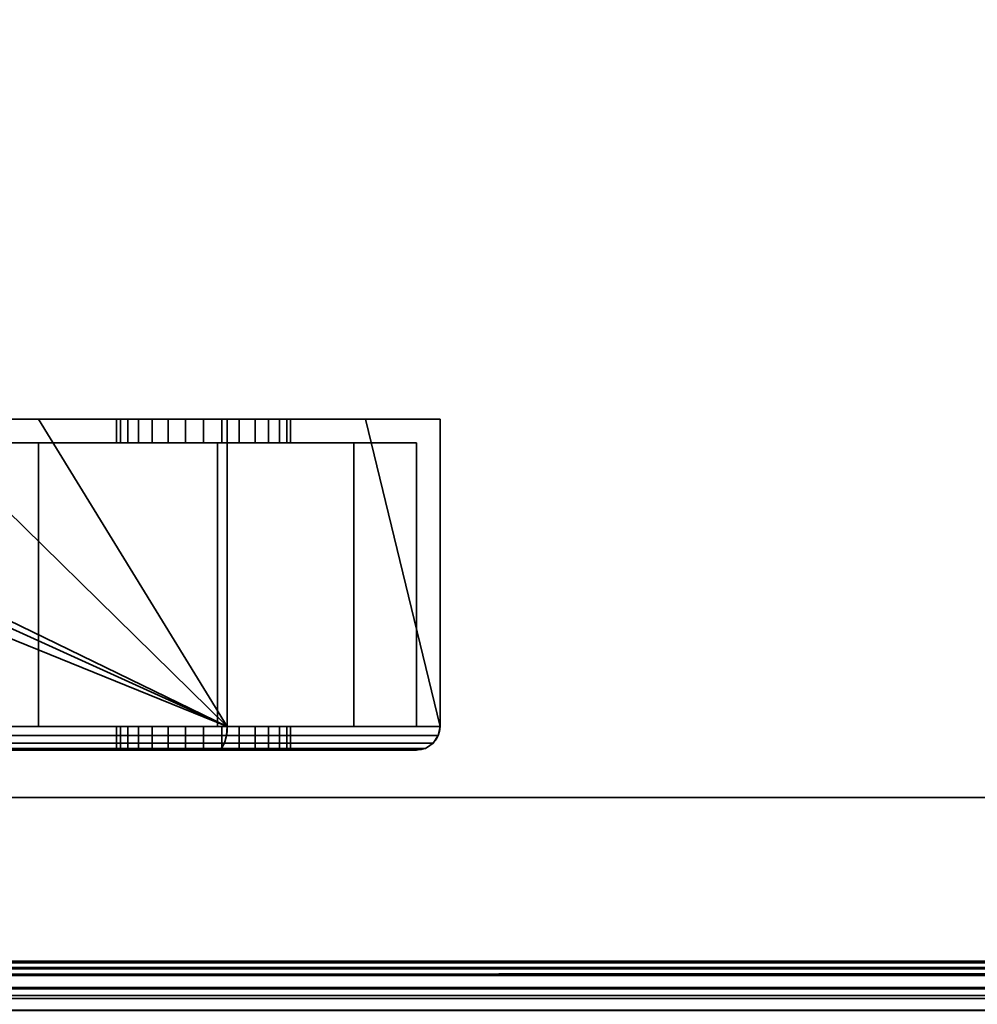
# Model space of a CAD drawing. Header units: millimetres. Extents: x -587 to 3688, y -115 to 120.
# Tile 757 of 960: x 2567 to 2608, y -49 to -7. Entities that reach past the tile are written whole.
import ezdxf

# ---------------------------------------------------------------- set-up
doc = ezdxf.new("R2010")
doc.units = ezdxf.units.MM
doc.layers.add('151', color=7, linetype='Continuous', true_color=0xffffff)

# ---------------------------------------------------------------- blocks, each defined once
blk = doc.blocks.new('UG_SURFACE_003')
at = {"layer": '151', "color": 252, "linetype": 'Continuous', "lineweight": 35}
for points in [[(3687.5, -40, 2198), (3687.5, 110, 2198), (2312.5, 110, 2198), (2312.5, -40, 2198)], [(2462.5, -40, 2048), (2462.5, 110, 2048), (3537.5, 110, 2048), (3537.5, -40, 2048)], [(3687.5, -40, 2198), (2312.5, -40, 2198), (2462.5, -40, 2048), (3537.5, -40, 2048)]]:
    blk.add_3dface(points, dxfattribs=at)
blk = doc.blocks.new('UG_SURFACE_086')
at = {"layer": '151', "color": 252, "linetype": 'Continuous', "lineweight": 35}
for points in [[(2543.975, -24, 1167.5), (2494, -24, 1167.5), (2494, -37, 1167.5), (2576, -37, 1167.5)], [(2576, -37, 1002.5), (2494, -37, 1002.5), (2494, -24, 1002.5), (2543.975, -24, 1002.5)], [(2576, -37, 1167.5), (2547.375, -24, 1167.5), (2543.975, -24, 1167.5)], [(2576, -37, 1002.5), (2543.975, -24, 1002.5), (2547.375, -24, 1002.5)], [(2576, -37, 1167.5), (2549.25, -24, 1167.5), (2547.375, -24, 1167.5)], [(2576, -37, 1002.5), (2547.375, -24, 1002.5), (2549.25, -24, 1002.5)], [(2576, -37, 1167.5), (2562.75, -24, 1167.5), (2549.25, -24, 1167.5)], [(2576, -37, 1002.5), (2549.25, -24, 1002.5), (2562.75, -24, 1002.5)], [(2576, -37, 1167.5), (2568.025, -24, 1167.5), (2562.75, -24, 1167.5)], [(2576, -37, 1002.5), (2562.75, -24, 1002.5), (2568.025, -24, 1002.5)], [(2568.025, -24, 1091.25), (2562.75, -24, 1091.25), (2562.75, -24, 1099.071), (2563.361, -24, 1099.75)], [(2568.025, -24, 1013.575), (2562.75, -24, 1013.575), (2562.75, -24, 1026.71), (2563.607, -24, 1027.676)], [(2568.025, -24, 1033.975), (2564.311, -24, 1034.737), (2562.75, -24, 1037.42)], [(2562.75, -24, 1037.42), (2562.75, -24, 1058.875), (2568.025, -24, 1058.875), (2568.025, -24, 1033.975)], [(2564.084, -24, 1106.627), (2562.75, -24, 1108.937), (2562.75, -24, 1110.1), (2568.025, -24, 1110.1)], [(2562.75, -24, 1002.5), (2562.75, -24, 1013.575), (2568.025, -24, 1013.575), (2568.025, -24, 1002.5)], [(2562.75, -24, 1058.875), (2562.75, -24, 1091.25), (2568.025, -24, 1091.25), (2568.025, -24, 1058.875)], [(2562.75, -24, 1110.1), (2562.75, -24, 1128.75), (2568.025, -24, 1128.75), (2568.025, -24, 1110.1)], [(2562.75, -24, 1128.75), (2562.75, -24, 1167.5), (2568.025, -24, 1167.5), (2568.025, -24, 1128.75)], [(2563.361, -24, 1099.75), (2564.453, -24, 1103.112), (2568.025, -24, 1091.25)], [(2568.025, -24, 1033.975), (2568.025, -24, 1013.575), (2563.607, -24, 1027.676), (2564.707, -24, 1031.132)], [(2568.025, -24, 1110.1), (2568.025, -24, 1091.25), (2564.453, -24, 1103.112), (2564.084, -24, 1106.627)], [(2568.025, -24, 1033.975), (2564.394, -24, 1033.975), (2564.311, -24, 1034.737)], [(2564.707, -24, 1031.132), (2564.394, -24, 1033.975), (2568.025, -24, 1033.975)], [(2576, -37, 1167.5), (2576, -24, 1167.5), (2568.025, -24, 1167.5)], [(2568.025, -24, 1002.5), (2576, -24, 1002.5), (2576, -37, 1002.5)], [(2568.025, -24, 1091.25), (2572.25, -24, 1101.524), (2573.495, -24, 1100.62)], [(2568.025, -24, 1091.25), (2571.481, -24, 1102.857), (2572.25, -24, 1101.524)], [(2568.025, -24, 1091.25), (2568.025, -24, 1110.1), (2571.32, -24, 1104.387), (2571.481, -24, 1102.857)], [(2573.495, -24, 1100.62), (2575, -24, 1100.3), (2581.85, -24, 1091.25), (2568.025, -24, 1091.25)], [(2568.025, -24, 1110.1), (2572.825, -24, 1106.993), (2571.796, -24, 1105.85)], [(2571.796, -24, 1105.85), (2571.32, -24, 1104.387), (2568.025, -24, 1110.1)], [(2568.025, -24, 1110.1), (2581.85, -24, 1110.1), (2575.769, -24, 1107.619), (2574.231, -24, 1107.619)], [(2574.231, -24, 1107.619), (2572.825, -24, 1106.993), (2568.025, -24, 1110.1)], [(2568.025, -24, 1013.575), (2572.25, -24, 1021.024), (2573.495, -24, 1020.12)], [(2568.025, -24, 1013.575), (2571.481, -24, 1022.357), (2572.25, -24, 1021.024)], [(2568.025, -24, 1013.575), (2568.025, -24, 1033.975), (2571.32, -24, 1023.887), (2571.481, -24, 1022.357)], [(2573.495, -24, 1020.12), (2575, -24, 1019.8), (2581.85, -24, 1013.575), (2568.025, -24, 1013.575)], [(2568.025, -24, 1033.975), (2572.825, -24, 1026.493), (2571.796, -24, 1025.35)], [(2571.796, -24, 1025.35), (2571.32, -24, 1023.887), (2568.025, -24, 1033.975)], [(2568.025, -24, 1033.975), (2581.85, -24, 1033.975), (2575.769, -24, 1027.119), (2574.231, -24, 1027.119)], [(2574.231, -24, 1027.119), (2572.825, -24, 1026.493), (2568.025, -24, 1033.975)], [(2568.025, -24, 1013.575), (2581.85, -24, 1013.575), (2581.85, -24, 1008.35), (2576, -24, 1002.5)], [(2568.025, -24, 1128.75), (2568.025, -24, 1167.5), (2576, -24, 1167.5), (2581.85, -24, 1161.65)], [(2581.85, -24, 1161.65), (2581.85, -24, 1128.75), (2568.025, -24, 1128.75)], [(2576, -24, 1002.5), (2568.025, -24, 1002.5), (2568.025, -24, 1013.575)], [(2568.025, -24, 1033.975), (2568.025, -24, 1058.875), (2581.85, -24, 1058.875), (2581.85, -24, 1033.975)], [(2568.025, -24, 1058.875), (2568.025, -24, 1091.25), (2581.85, -24, 1091.25), (2581.85, -24, 1058.875)], [(2568.025, -24, 1110.1), (2568.025, -24, 1128.75), (2581.85, -24, 1128.75), (2581.85, -24, 1110.1)], [(2571.32, -24, 1104.387), (2571.32, -25, 1104.387), (2571.481, -25, 1102.857), (2571.481, -24, 1102.857)], [(2571.796, -24, 1105.85), (2571.796, -25, 1105.85), (2571.32, -25, 1104.387), (2571.32, -24, 1104.387)], [(2571.32, -24, 1023.887), (2571.32, -25, 1023.887), (2571.481, -25, 1022.357), (2571.481, -24, 1022.357)], [(2571.796, -24, 1025.35), (2571.796, -25, 1025.35), (2571.32, -25, 1023.887), (2571.32, -24, 1023.887)], [(2571.481, -24, 1102.857), (2571.481, -25, 1102.857), (2572.25, -25, 1101.524), (2572.25, -24, 1101.524)], [(2571.481, -24, 1022.357), (2571.481, -25, 1022.357), (2572.25, -25, 1021.024), (2572.25, -24, 1021.024)], [(2572.825, -24, 1106.993), (2572.825, -25, 1106.993), (2571.796, -25, 1105.85), (2571.796, -24, 1105.85)], [(2572.825, -24, 1026.493), (2572.825, -25, 1026.493), (2571.796, -25, 1025.35), (2571.796, -24, 1025.35)], [(2572.25, -24, 1101.524), (2572.25, -25, 1101.524), (2573.495, -25, 1100.62), (2573.495, -24, 1100.62)], [(2572.25, -24, 1021.024), (2572.25, -25, 1021.024), (2573.495, -25, 1020.12), (2573.495, -24, 1020.12)], [(2574.231, -24, 1107.619), (2574.231, -25, 1107.619), (2572.825, -25, 1106.993), (2572.825, -24, 1106.993)], [(2574.231, -24, 1027.119), (2574.231, -25, 1027.119), (2572.825, -25, 1026.493), (2572.825, -24, 1026.493)], [(2573.495, -24, 1100.62), (2573.495, -25, 1100.62), (2575, -25, 1100.3), (2575, -24, 1100.3)], [(2573.495, -24, 1020.12), (2573.495, -25, 1020.12), (2575, -25, 1019.8), (2575, -24, 1019.8)], [(2575.769, -24, 1107.619), (2575.769, -25, 1107.619), (2574.231, -25, 1107.619), (2574.231, -24, 1107.619)], [(2575.769, -24, 1027.119), (2575.769, -25, 1027.119), (2574.231, -25, 1027.119), (2574.231, -24, 1027.119)], [(2581.85, -24, 1091.25), (2575, -24, 1100.3), (2576.505, -24, 1100.62)], [(2581.85, -24, 1013.575), (2575, -24, 1019.8), (2576.505, -24, 1020.12)], [(2575, -24, 1100.3), (2575, -25, 1100.3), (2576.505, -25, 1100.62), (2576.505, -24, 1100.62)], [(2575, -24, 1019.8), (2575, -25, 1019.8), (2576.505, -25, 1020.12), (2576.505, -24, 1020.12)], [(2577.175, -24, 1026.493), (2575.769, -24, 1027.119), (2581.85, -24, 1033.975)], [(2577.175, -24, 1106.993), (2575.769, -24, 1107.619), (2581.85, -24, 1110.1)], [(2577.175, -24, 1106.993), (2577.175, -25, 1106.993), (2575.769, -25, 1107.619), (2575.769, -24, 1107.619)], [(2577.175, -24, 1026.493), (2577.175, -25, 1026.493), (2575.769, -25, 1027.119), (2575.769, -24, 1027.119)], [(2581.85, -24, 1161.65), (2576, -24, 1167.5), (2576, -37, 1167.5), (2585, -37, 1158.5)], [(2585, -37, 1011.5), (2576, -37, 1002.5), (2576, -24, 1002.5), (2581.85, -24, 1008.35)], [(2576.505, -24, 1100.62), (2577.75, -24, 1101.524), (2581.85, -24, 1091.25)], [(2576.505, -24, 1020.12), (2577.75, -24, 1021.024), (2581.85, -24, 1013.575)], [(2576.505, -24, 1100.62), (2576.505, -25, 1100.62), (2577.75, -25, 1101.524), (2577.75, -24, 1101.524)], [(2576.505, -24, 1020.12), (2576.505, -25, 1020.12), (2577.75, -25, 1021.024), (2577.75, -24, 1021.024)], [(2578.204, -24, 1105.85), (2577.175, -24, 1106.993), (2581.85, -24, 1110.1)], [(2578.204, -24, 1025.35), (2577.175, -24, 1026.493), (2581.85, -24, 1033.975)], [(2578.204, -24, 1105.85), (2578.204, -25, 1105.85), (2577.175, -25, 1106.993), (2577.175, -24, 1106.993)], [(2578.204, -24, 1025.35), (2578.204, -25, 1025.35), (2577.175, -25, 1026.493), (2577.175, -24, 1026.493)], [(2577.75, -24, 1101.524), (2578.519, -24, 1102.857), (2581.85, -24, 1091.25)], [(2577.75, -24, 1021.024), (2578.519, -24, 1022.357), (2581.85, -24, 1013.575)], [(2577.75, -24, 1101.524), (2577.75, -25, 1101.524), (2578.519, -25, 1102.857), (2578.519, -24, 1102.857)], [(2577.75, -24, 1021.024), (2577.75, -25, 1021.024), (2578.519, -25, 1022.357), (2578.519, -24, 1022.357)], [(2581.85, -24, 1110.1), (2578.68, -24, 1104.387), (2578.204, -24, 1105.85)], [(2581.85, -24, 1033.975), (2578.68, -24, 1023.887), (2578.204, -24, 1025.35)], [(2578.68, -24, 1104.387), (2578.68, -25, 1104.387), (2578.204, -25, 1105.85), (2578.204, -24, 1105.85)], [(2578.68, -24, 1023.887), (2578.68, -25, 1023.887), (2578.204, -25, 1025.35), (2578.204, -24, 1025.35)], [(2578.519, -24, 1102.857), (2578.68, -24, 1104.387), (2581.85, -24, 1110.1), (2581.85, -24, 1091.25)], [(2578.519, -24, 1022.357), (2578.68, -24, 1023.887), (2581.85, -24, 1033.975), (2581.85, -24, 1013.575)], [(2578.519, -24, 1102.857), (2578.519, -25, 1102.857), (2578.68, -25, 1104.387), (2578.68, -24, 1104.387)], [(2578.519, -24, 1022.357), (2578.519, -25, 1022.357), (2578.68, -25, 1023.887), (2578.68, -24, 1023.887)], [(2585, -37, 1158.5), (2585, -24, 1158.5), (2581.85, -24, 1161.65)], [(2581.85, -24, 1008.35), (2585, -24, 1011.5), (2585, -37, 1011.5)], [(2585, -24, 1158.5), (2585, -24, 1128.75), (2581.85, -24, 1128.75), (2581.85, -24, 1161.65)], [(2581.85, -24, 1008.35), (2581.85, -24, 1013.575), (2585, -24, 1013.575), (2585, -24, 1011.5)], [(2581.85, -24, 1013.575), (2581.85, -24, 1033.975), (2585, -24, 1033.975), (2585, -24, 1013.575)], [(2581.85, -24, 1033.975), (2581.85, -24, 1058.875), (2585, -24, 1058.875), (2585, -24, 1033.975)], [(2581.85, -24, 1058.875), (2581.85, -24, 1091.25), (2585, -24, 1091.25), (2585, -24, 1058.875)], [(2581.85, -24, 1091.25), (2581.85, -24, 1110.1), (2585, -24, 1110.1), (2585, -24, 1091.25)], [(2581.85, -24, 1110.1), (2581.85, -24, 1128.75), (2585, -24, 1128.75), (2585, -24, 1110.1)], [(2585, -37, 1158.5), (2585, -24, 1110.1), (2585, -24, 1128.75)], [(2585, -37, 1158.5), (2585, -24, 1091.25), (2585, -24, 1110.1)], [(2585, -37, 1158.5), (2585, -37, 1011.5), (2585, -24, 1058.875), (2585, -24, 1091.25)], [(2585, -37, 1011.5), (2585, -24, 1033.975), (2585, -24, 1058.875)], [(2585, -37, 1011.5), (2585, -24, 1013.575), (2585, -24, 1033.975)], [(2585, -37, 1011.5), (2585, -24, 1011.5), (2585, -24, 1013.575)], [(2585, -24, 1128.75), (2585, -24, 1158.5), (2585, -37, 1158.5)], [(2560.75, -37, 1003.5), (2568.025, -37, 1003.5), (2568.025, -25, 1003.5), (2562.75, -25, 1003.5)], [(2562.75, -25, 1166.5), (2568.025, -25, 1166.5), (2568.025, -37, 1166.5), (2560.75, -37, 1166.5)], [(2568.025, -25, 1110.1), (2562.75, -25, 1110.1), (2562.75, -25, 1108.937), (2564.084, -25, 1106.627)], [(2568.025, -25, 1033.975), (2568.025, -25, 1058.875), (2562.75, -25, 1058.875), (2562.75, -25, 1037.42)], [(2562.75, -25, 1037.42), (2564.311, -25, 1034.737), (2568.025, -25, 1033.975)], [(2563.607, -25, 1027.676), (2562.75, -25, 1026.71), (2562.75, -25, 1013.575), (2568.025, -25, 1013.575)], [(2563.361, -25, 1099.75), (2562.75, -25, 1099.071), (2562.75, -25, 1091.25), (2568.025, -25, 1091.25)], [(2568.025, -25, 1003.5), (2568.025, -25, 1013.575), (2562.75, -25, 1013.575), (2562.75, -25, 1003.5)], [(2568.025, -25, 1058.875), (2568.025, -25, 1091.25), (2562.75, -25, 1091.25), (2562.75, -25, 1058.875)], [(2568.025, -25, 1110.1), (2568.025, -25, 1128.75), (2562.75, -25, 1128.75), (2562.75, -25, 1110.1)], [(2568.025, -25, 1128.75), (2568.025, -25, 1166.5), (2562.75, -25, 1166.5), (2562.75, -25, 1128.75)], [(2568.025, -25, 1091.25), (2564.453, -25, 1103.112), (2563.361, -25, 1099.75)], [(2564.707, -25, 1031.132), (2563.607, -25, 1027.676), (2568.025, -25, 1013.575), (2568.025, -25, 1033.975)], [(2564.084, -25, 1106.627), (2564.453, -25, 1103.112), (2568.025, -25, 1091.25), (2568.025, -25, 1110.1)], [(2564.311, -25, 1034.737), (2564.394, -25, 1033.975), (2568.025, -25, 1033.975)], [(2568.025, -25, 1033.975), (2564.394, -25, 1033.975), (2564.707, -25, 1031.132)], [(2568.025, -37, 1003.5), (2575.586, -37, 1003.5), (2575.586, -25, 1003.5), (2568.025, -25, 1003.5)], [(2568.025, -25, 1166.5), (2575.586, -25, 1166.5), (2575.586, -37, 1166.5), (2568.025, -37, 1166.5)], [(2568.025, -25, 1091.25), (2581.35, -25, 1091.25), (2575, -25, 1100.3), (2573.495, -25, 1100.62)], [(2581.35, -25, 1110.1), (2568.025, -25, 1110.1), (2574.231, -25, 1107.619), (2575.769, -25, 1107.619)], [(2573.495, -25, 1100.62), (2572.25, -25, 1101.524), (2568.025, -25, 1091.25)], [(2568.025, -25, 1110.1), (2572.825, -25, 1106.993), (2574.231, -25, 1107.619)], [(2568.025, -25, 1110.1), (2571.32, -25, 1104.387), (2571.796, -25, 1105.85)], [(2572.25, -25, 1101.524), (2571.481, -25, 1102.857), (2568.025, -25, 1091.25)], [(2571.481, -25, 1102.857), (2571.32, -25, 1104.387), (2568.025, -25, 1110.1), (2568.025, -25, 1091.25)], [(2571.796, -25, 1105.85), (2572.825, -25, 1106.993), (2568.025, -25, 1110.1)], [(2568.025, -25, 1013.575), (2581.35, -25, 1013.575), (2575, -25, 1019.8), (2573.495, -25, 1020.12)], [(2581.35, -25, 1033.975), (2568.025, -25, 1033.975), (2574.231, -25, 1027.119), (2575.769, -25, 1027.119)], [(2573.495, -25, 1020.12), (2572.25, -25, 1021.024), (2568.025, -25, 1013.575)], [(2568.025, -25, 1033.975), (2572.825, -25, 1026.493), (2574.231, -25, 1027.119)], [(2568.025, -25, 1033.975), (2571.32, -25, 1023.887), (2571.796, -25, 1025.35)], [(2572.25, -25, 1021.024), (2571.481, -25, 1022.357), (2568.025, -25, 1013.575)], [(2571.481, -25, 1022.357), (2571.32, -25, 1023.887), (2568.025, -25, 1033.975), (2568.025, -25, 1013.575)], [(2571.796, -25, 1025.35), (2572.825, -25, 1026.493), (2568.025, -25, 1033.975)], [(2568.025, -25, 1128.75), (2581.35, -25, 1128.75), (2581.35, -25, 1160.736), (2575.586, -25, 1166.5)], [(2568.025, -25, 1013.575), (2568.025, -25, 1003.5), (2575.586, -25, 1003.5)], [(2575.586, -25, 1003.5), (2581.35, -25, 1009.264), (2581.35, -25, 1013.575), (2568.025, -25, 1013.575)], [(2575.586, -25, 1166.5), (2568.025, -25, 1166.5), (2568.025, -25, 1128.75)], [(2581.35, -25, 1033.975), (2581.35, -25, 1058.875), (2568.025, -25, 1058.875), (2568.025, -25, 1033.975)], [(2581.35, -25, 1058.875), (2581.35, -25, 1091.25), (2568.025, -25, 1091.25), (2568.025, -25, 1058.875)], [(2581.35, -25, 1110.1), (2581.35, -25, 1128.75), (2568.025, -25, 1128.75), (2568.025, -25, 1110.1)], [(2576.505, -25, 1020.12), (2575, -25, 1019.8), (2581.35, -25, 1013.575)], [(2576.505, -25, 1100.62), (2575, -25, 1100.3), (2581.35, -25, 1091.25)], [(2581.35, -25, 1009.264), (2575.586, -25, 1003.5), (2575.586, -37, 1003.5), (2581.35, -37, 1009.264)], [(2581.35, -37, 1160.736), (2575.586, -37, 1166.5), (2575.586, -25, 1166.5), (2581.35, -25, 1160.736)], [(2575.769, -25, 1107.619), (2577.175, -25, 1106.993), (2581.35, -25, 1110.1)], [(2575.769, -25, 1027.119), (2577.175, -25, 1026.493), (2581.35, -25, 1033.975)], [(2581.35, -25, 1091.25), (2577.75, -25, 1101.524), (2576.505, -25, 1100.62)], [(2581.35, -25, 1013.575), (2577.75, -25, 1021.024), (2576.505, -25, 1020.12)], [(2581.35, -25, 1110.1), (2577.175, -25, 1106.993), (2578.204, -25, 1105.85)], [(2581.35, -25, 1033.975), (2577.175, -25, 1026.493), (2578.204, -25, 1025.35)], [(2581.35, -25, 1091.25), (2578.519, -25, 1102.857), (2577.75, -25, 1101.524)], [(2581.35, -25, 1013.575), (2578.519, -25, 1022.357), (2577.75, -25, 1021.024)], [(2578.204, -25, 1105.85), (2578.68, -25, 1104.387), (2581.35, -25, 1110.1)], [(2578.204, -25, 1025.35), (2578.68, -25, 1023.887), (2581.35, -25, 1033.975)], [(2581.35, -25, 1091.25), (2581.35, -25, 1110.1), (2578.68, -25, 1104.387), (2578.519, -25, 1102.857)], [(2581.35, -25, 1013.575), (2581.35, -25, 1033.975), (2578.68, -25, 1023.887), (2578.519, -25, 1022.357)], [(2581.35, -37, 1009.264), (2584, -37, 1011.914), (2584, -25, 1011.914), (2581.35, -25, 1009.264)], [(2581.35, -25, 1160.736), (2584, -25, 1158.086), (2584, -37, 1158.086), (2581.35, -37, 1160.736)], [(2584, -25, 1011.914), (2584, -25, 1013.575), (2581.35, -25, 1013.575), (2581.35, -25, 1009.264)], [(2581.35, -25, 1160.736), (2581.35, -25, 1128.75), (2584, -25, 1128.75), (2584, -25, 1158.086)], [(2584, -25, 1013.575), (2584, -25, 1033.975), (2581.35, -25, 1033.975), (2581.35, -25, 1013.575)], [(2584, -25, 1033.975), (2584, -25, 1058.875), (2581.35, -25, 1058.875), (2581.35, -25, 1033.975)], [(2584, -25, 1058.875), (2584, -25, 1091.25), (2581.35, -25, 1091.25), (2581.35, -25, 1058.875)], [(2584, -25, 1091.25), (2584, -25, 1110.1), (2581.35, -25, 1110.1), (2581.35, -25, 1091.25)], [(2584, -25, 1110.1), (2584, -25, 1128.75), (2581.35, -25, 1128.75), (2581.35, -25, 1110.1)], [(2584, -37, 1108.1), (2584, -37, 1126.75), (2584, -25, 1128.75), (2584, -25, 1110.1)], [(2584, -37, 1013.575), (2584, -37, 1033.975), (2584, -25, 1033.975), (2584, -25, 1013.575)], [(2584, -25, 1110.1), (2584, -25, 1091.25), (2584, -37, 1099.9), (2584, -37, 1108.1)], [(2584, -37, 1033.975), (2584, -25, 1058.875), (2584, -25, 1033.975)], [(2584, -25, 1091.25), (2584, -37, 1093.25), (2584, -37, 1099.9)], [(2584, -37, 1033.975), (2584, -37, 1093.25), (2584, -25, 1091.25), (2584, -25, 1058.875)], [(2584, -25, 1013.575), (2584, -25, 1011.914), (2584, -37, 1011.914), (2584, -37, 1013.575)], [(2584, -37, 1126.75), (2584, -37, 1158.086), (2584, -25, 1158.086), (2584, -25, 1128.75)], [(2576, -37, 1167.5), (2494, -37, 1167.5), (2494, -37.383, 1167.424), (2575.969, -37.383, 1167.424)], [(2575.969, -37.383, 1002.576), (2494, -37.383, 1002.576), (2494, -37, 1002.5), (2576, -37, 1002.5)], [(2568.025, -37, 1126.75), (2560.75, -37, 1126.75), (2560.75, -37, 1148.446), (2560.755, -37, 1148.455)], [(2568.025, -37, 1003.5), (2560.75, -37, 1003.5), (2560.75, -37, 1010.479), (2560.804, -37, 1010.56)], [(2560.973, -37, 1082.523), (2560.75, -37, 1083.208), (2560.75, -37, 1093.25), (2568.025, -37, 1093.25)], [(2560.973, -37, 1150.523), (2560.75, -37, 1151.208), (2560.75, -37, 1166.5), (2568.025, -37, 1166.5)], [(2568.025, -37, 1126.75), (2568.025, -37, 1108.1), (2560.75, -37, 1108.1), (2560.75, -37, 1126.75)], [(2568.025, -37, 1108.1), (2568.025, -37, 1099.9), (2560.75, -37, 1099.9), (2560.75, -37, 1108.1)], [(2568.025, -37, 1099.9), (2568.025, -37, 1093.25), (2560.75, -37, 1093.25), (2560.75, -37, 1099.9)], [(2568.025, -37, 1166.5), (2568.025, -37, 1126.75), (2560.755, -37, 1148.455), (2560.973, -37, 1150.523)], [(2568.025, -37, 1093.25), (2568.025, -37, 1033.975), (2560.755, -37, 1080.455), (2560.973, -37, 1082.523)], [(2564.311, -37, 1034.737), (2562.487, -37, 1037.872), (2560.755, -37, 1080.455), (2568.025, -37, 1033.975)], [(2568.025, -37, 1013.575), (2568.025, -37, 1003.5), (2560.804, -37, 1010.56), (2561.2, -37, 1012.55)], [(2568.025, -37, 1013.575), (2561.2, -37, 1013.575), (2561.2, -37, 1024.963), (2563.607, -37, 1027.676)], [(2561.2, -37, 1012.55), (2561.2, -37, 1013.575), (2568.025, -37, 1013.575)], [(2563.607, -37, 1027.676), (2564.707, -37, 1031.132), (2568.025, -37, 1033.975), (2568.025, -37, 1013.575)], [(2568.025, -37, 1033.975), (2564.394, -37, 1033.975), (2564.311, -37, 1034.737)], [(2564.707, -37, 1031.132), (2564.394, -37, 1033.975), (2568.025, -37, 1033.975)], [(2568.025, -37, 1013.575), (2572.25, -37, 1021.024), (2573.495, -37, 1020.12)], [(2568.025, -37, 1013.575), (2571.481, -37, 1022.357), (2572.25, -37, 1021.024)], [(2568.025, -37, 1013.575), (2568.025, -37, 1033.975), (2571.32, -37, 1023.887), (2571.481, -37, 1022.357)], [(2573.495, -37, 1020.12), (2575, -37, 1019.8), (2581.35, -37, 1013.575), (2568.025, -37, 1013.575)], [(2568.025, -37, 1033.975), (2572.825, -37, 1026.493), (2571.796, -37, 1025.35)], [(2571.796, -37, 1025.35), (2571.32, -37, 1023.887), (2568.025, -37, 1033.975)], [(2568.025, -37, 1033.975), (2581.35, -37, 1033.975), (2575, -37, 1027.2), (2574.231, -37, 1027.119)], [(2574.231, -37, 1027.119), (2572.825, -37, 1026.493), (2568.025, -37, 1033.975)], [(2568.025, -37, 1099.9), (2573.495, -37, 1100.62), (2575, -37, 1100.3)], [(2568.025, -37, 1099.9), (2572.25, -37, 1101.524), (2573.495, -37, 1100.62)], [(2568.025, -37, 1099.9), (2571.481, -37, 1102.857), (2572.25, -37, 1101.524)], [(2568.025, -37, 1099.9), (2568.025, -37, 1108.1), (2571.32, -37, 1104.387), (2571.481, -37, 1102.857)], [(2575, -37, 1100.3), (2581.35, -37, 1099.9), (2568.025, -37, 1099.9)], [(2568.025, -37, 1108.1), (2572.825, -37, 1106.993), (2571.796, -37, 1105.85)], [(2571.796, -37, 1105.85), (2571.32, -37, 1104.387), (2568.025, -37, 1108.1)], [(2568.025, -37, 1108.1), (2581.35, -37, 1108.1), (2575, -37, 1107.7)], [(2575, -37, 1107.7), (2574.231, -37, 1107.619), (2568.025, -37, 1108.1)], [(2574.231, -37, 1107.619), (2572.825, -37, 1106.993), (2568.025, -37, 1108.1)], [(2568.025, -37, 1166.5), (2575.586, -37, 1166.5), (2581.35, -37, 1160.736)], [(2568.025, -37, 1013.575), (2581.35, -37, 1013.575), (2581.35, -37, 1009.264), (2575.586, -37, 1003.5)], [(2575.586, -37, 1003.5), (2568.025, -37, 1003.5), (2568.025, -37, 1013.575)], [(2581.35, -37, 1160.736), (2581.35, -37, 1126.75), (2568.025, -37, 1126.75), (2568.025, -37, 1166.5)], [(2581.35, -37, 1126.75), (2581.35, -37, 1108.1), (2568.025, -37, 1108.1), (2568.025, -37, 1126.75)], [(2581.35, -37, 1099.9), (2581.35, -37, 1093.25), (2568.025, -37, 1093.25), (2568.025, -37, 1099.9)], [(2581.35, -37, 1093.25), (2581.35, -37, 1033.975), (2568.025, -37, 1033.975), (2568.025, -37, 1093.25)], [(2571.32, -37, 1104.387), (2571.32, -38, 1104.387), (2571.481, -38, 1102.857), (2571.481, -37, 1102.857)], [(2571.796, -37, 1105.85), (2571.796, -38, 1105.85), (2571.32, -38, 1104.387), (2571.32, -37, 1104.387)], [(2571.32, -37, 1023.887), (2571.32, -38, 1023.887), (2571.481, -38, 1022.357), (2571.481, -37, 1022.357)], [(2571.796, -37, 1025.35), (2571.796, -38, 1025.35), (2571.32, -38, 1023.887), (2571.32, -37, 1023.887)], [(2571.481, -37, 1102.857), (2571.481, -38, 1102.857), (2572.25, -38, 1101.524), (2572.25, -37, 1101.524)], [(2571.481, -37, 1022.357), (2571.481, -38, 1022.357), (2572.25, -38, 1021.024), (2572.25, -37, 1021.024)], [(2572.825, -37, 1106.993), (2572.825, -38, 1106.993), (2571.796, -38, 1105.85), (2571.796, -37, 1105.85)], [(2572.825, -37, 1026.493), (2572.825, -38, 1026.493), (2571.796, -38, 1025.35), (2571.796, -37, 1025.35)], [(2572.25, -37, 1101.524), (2572.25, -38, 1101.524), (2573.495, -38, 1100.62), (2573.495, -37, 1100.62)], [(2572.25, -37, 1021.024), (2572.25, -38, 1021.024), (2573.495, -38, 1020.12), (2573.495, -37, 1020.12)], [(2574.231, -37, 1107.619), (2574.231, -38, 1107.619), (2572.825, -38, 1106.993), (2572.825, -37, 1106.993)], [(2574.231, -37, 1027.119), (2574.231, -38, 1027.119), (2572.825, -38, 1026.493), (2572.825, -37, 1026.493)], [(2573.495, -37, 1100.62), (2573.495, -38, 1100.62), (2575, -38, 1100.3), (2575, -37, 1100.3)], [(2573.495, -37, 1020.12), (2573.495, -38, 1020.12), (2575, -38, 1019.8), (2575, -37, 1019.8)], [(2575, -38, 1107.7), (2574.231, -38, 1107.619), (2574.231, -37, 1107.619), (2575, -37, 1107.7)], [(2575, -38, 1027.2), (2574.231, -38, 1027.119), (2574.231, -37, 1027.119), (2575, -37, 1027.2)], [(2575, -37, 1107.7), (2575.769, -37, 1107.619), (2575.769, -38, 1107.619), (2575, -38, 1107.7)], [(2575, -37, 1100.3), (2575, -38, 1100.3), (2576.505, -38, 1100.62), (2576.505, -37, 1100.62)], [(2575, -37, 1027.2), (2575.769, -37, 1027.119), (2575.769, -38, 1027.119), (2575, -38, 1027.2)], [(2575, -37, 1019.8), (2575, -38, 1019.8), (2576.505, -38, 1020.12), (2576.505, -37, 1020.12)], [(2581.35, -37, 1013.575), (2575, -37, 1019.8), (2576.505, -37, 1020.12)], [(2581.35, -37, 1099.9), (2575, -37, 1100.3), (2576.505, -37, 1100.62)], [(2575.769, -37, 1107.619), (2575, -37, 1107.7), (2581.35, -37, 1108.1)], [(2575.769, -37, 1027.119), (2575, -37, 1027.2), (2581.35, -37, 1033.975)], [(2577.175, -37, 1106.993), (2577.175, -38, 1106.993), (2575.769, -38, 1107.619), (2575.769, -37, 1107.619)], [(2577.175, -37, 1026.493), (2577.175, -38, 1026.493), (2575.769, -38, 1027.119), (2575.769, -37, 1027.119)], [(2581.35, -37, 1033.975), (2577.175, -37, 1026.493), (2575.769, -37, 1027.119)], [(2581.35, -37, 1108.1), (2577.175, -37, 1106.993), (2575.769, -37, 1107.619)], [(2585, -37, 1158.5), (2576, -37, 1167.5), (2575.969, -37.383, 1167.424), (2584.924, -37.383, 1158.468)], [(2576, -37, 1002.5), (2585, -37, 1011.5), (2584.924, -37.383, 1011.531), (2575.969, -37.383, 1002.576)], [(2576.505, -37, 1100.62), (2576.505, -38, 1100.62), (2577.75, -38, 1101.524), (2577.75, -37, 1101.524)], [(2576.505, -37, 1020.12), (2576.505, -38, 1020.12), (2577.75, -38, 1021.024), (2577.75, -37, 1021.024)], [(2576.505, -37, 1020.12), (2577.75, -37, 1021.024), (2581.35, -37, 1013.575)], [(2576.505, -37, 1100.62), (2577.75, -37, 1101.524), (2581.35, -37, 1099.9)], [(2578.204, -37, 1105.85), (2578.204, -38, 1105.85), (2577.175, -38, 1106.993), (2577.175, -37, 1106.993)], [(2578.204, -37, 1025.35), (2578.204, -38, 1025.35), (2577.175, -38, 1026.493), (2577.175, -37, 1026.493)], [(2578.204, -37, 1025.35), (2577.175, -37, 1026.493), (2581.35, -37, 1033.975)], [(2578.204, -37, 1105.85), (2577.175, -37, 1106.993), (2581.35, -37, 1108.1)], [(2577.75, -37, 1101.524), (2577.75, -38, 1101.524), (2578.519, -38, 1102.857), (2578.519, -37, 1102.857)], [(2577.75, -37, 1021.024), (2577.75, -38, 1021.024), (2578.519, -38, 1022.357), (2578.519, -37, 1022.357)], [(2577.75, -37, 1021.024), (2578.519, -37, 1022.357), (2581.35, -37, 1013.575)], [(2577.75, -37, 1101.524), (2578.519, -37, 1102.857), (2581.35, -37, 1099.9)], [(2578.68, -37, 1104.387), (2578.68, -38, 1104.387), (2578.204, -38, 1105.85), (2578.204, -37, 1105.85)], [(2578.68, -37, 1023.887), (2578.68, -38, 1023.887), (2578.204, -38, 1025.35), (2578.204, -37, 1025.35)], [(2581.35, -37, 1033.975), (2578.68, -37, 1023.887), (2578.204, -37, 1025.35)], [(2581.35, -37, 1108.1), (2578.68, -37, 1104.387), (2578.204, -37, 1105.85)], [(2578.519, -37, 1102.857), (2578.519, -38, 1102.857), (2578.68, -38, 1104.387), (2578.68, -37, 1104.387)], [(2578.519, -37, 1022.357), (2578.519, -38, 1022.357), (2578.68, -38, 1023.887), (2578.68, -37, 1023.887)], [(2578.519, -37, 1022.357), (2578.68, -37, 1023.887), (2581.35, -37, 1033.975), (2581.35, -37, 1013.575)], [(2578.519, -37, 1102.857), (2578.68, -37, 1104.387), (2581.35, -37, 1108.1), (2581.35, -37, 1099.9)], [(2581.35, -37, 1009.264), (2581.35, -37, 1013.575), (2584, -37, 1013.575), (2584, -37, 1011.914)], [(2584, -37, 1158.086), (2584, -37, 1126.75), (2581.35, -37, 1126.75), (2581.35, -37, 1160.736)], [(2584, -37, 1126.75), (2584, -37, 1108.1), (2581.35, -37, 1108.1), (2581.35, -37, 1126.75)], [(2584, -37, 1108.1), (2584, -37, 1099.9), (2581.35, -37, 1099.9), (2581.35, -37, 1108.1)], [(2584, -37, 1099.9), (2584, -37, 1093.25), (2581.35, -37, 1093.25), (2581.35, -37, 1099.9)], [(2584, -37, 1093.25), (2584, -37, 1033.975), (2581.35, -37, 1033.975), (2581.35, -37, 1093.25)], [(2584, -37, 1033.975), (2584, -37, 1013.575), (2581.35, -37, 1013.575), (2581.35, -37, 1033.975)], [(2585, -37, 1011.5), (2585, -37, 1158.5), (2584.924, -37.383, 1158.468), (2584.924, -37.383, 1011.531)], [(2575.969, -37.383, 1167.424), (2494, -37.383, 1167.424), (2494, -37.707, 1167.207), (2575.879, -37.707, 1167.207)], [(2575.879, -37.707, 1002.793), (2494, -37.707, 1002.793), (2494, -37.383, 1002.576), (2575.969, -37.383, 1002.576)], [(2584.924, -37.383, 1158.468), (2575.969, -37.383, 1167.424), (2575.879, -37.707, 1167.207), (2584.707, -37.707, 1158.379)], [(2575.969, -37.383, 1002.576), (2584.924, -37.383, 1011.531), (2584.707, -37.707, 1011.621), (2575.879, -37.707, 1002.793)], [(2584.924, -37.383, 1011.531), (2584.924, -37.383, 1158.468), (2584.707, -37.707, 1158.379), (2584.707, -37.707, 1011.621)], [(2575.879, -37.707, 1167.207), (2494, -37.707, 1167.207), (2494, -37.924, 1166.883), (2575.744, -37.924, 1166.883)], [(2575.744, -37.924, 1003.117), (2494, -37.924, 1003.117), (2494, -37.707, 1002.793), (2575.879, -37.707, 1002.793)], [(2584.707, -37.707, 1158.379), (2575.879, -37.707, 1167.207), (2575.744, -37.924, 1166.883), (2584.383, -37.924, 1158.244)], [(2575.879, -37.707, 1002.793), (2584.707, -37.707, 1011.621), (2584.383, -37.924, 1011.756), (2575.744, -37.924, 1003.117)], [(2584.707, -37.707, 1011.621), (2584.707, -37.707, 1158.379), (2584.383, -37.924, 1158.244), (2584.383, -37.924, 1011.756)], [(2575.744, -37.924, 1166.883), (2494, -37.924, 1166.883), (2494, -38, 1166.5), (2543.975, -38, 1166.5)], [(2494, -37.924, 1003.117), (2575.744, -37.924, 1003.117), (2549.25, -38, 1003.5), (2547.375, -38, 1003.5)], [(2575.744, -37.924, 1166.883), (2543.975, -38, 1166.5), (2547.375, -38, 1166.5)], [(2575.744, -37.924, 1166.883), (2547.375, -38, 1166.5), (2549.25, -38, 1166.5)], [(2549.25, -38, 1166.5), (2562.75, -38, 1166.5), (2575.744, -37.924, 1166.883)], [(2575.744, -37.924, 1003.117), (2562.75, -38, 1003.5), (2549.25, -38, 1003.5)], [(2575.744, -37.924, 1166.883), (2562.75, -38, 1166.5), (2568.025, -38, 1166.5)], [(2575.744, -37.924, 1003.117), (2568.025, -38, 1003.5), (2562.75, -38, 1003.5)], [(2568.025, -38, 1110.1), (2562.75, -38, 1110.1), (2562.75, -38, 1108.937), (2564.084, -38, 1106.627)], [(2568.025, -38, 1033.975), (2568.025, -38, 1091.25), (2562.75, -38, 1091.25), (2562.75, -38, 1037.42)], [(2562.75, -38, 1037.42), (2564.311, -38, 1034.737), (2568.025, -38, 1033.975)], [(2563.607, -38, 1027.676), (2562.75, -38, 1026.71), (2562.75, -38, 1013.575), (2568.025, -38, 1013.575)], [(2563.361, -38, 1099.75), (2562.75, -38, 1099.071), (2562.75, -38, 1097.9), (2568.025, -38, 1097.9)], [(2562.75, -38, 1166.5), (2562.75, -38, 1128.75), (2568.025, -38, 1128.75), (2568.025, -38, 1166.5)], [(2562.75, -38, 1128.75), (2562.75, -38, 1110.1), (2568.025, -38, 1110.1), (2568.025, -38, 1128.75)], [(2562.75, -38, 1097.9), (2562.75, -38, 1091.25), (2568.025, -38, 1091.25), (2568.025, -38, 1097.9)], [(2562.75, -38, 1013.575), (2562.75, -38, 1003.5), (2568.025, -38, 1003.5), (2568.025, -38, 1013.575)], [(2564.453, -38, 1103.112), (2563.361, -38, 1099.75), (2568.025, -38, 1097.9)], [(2564.707, -38, 1031.132), (2563.607, -38, 1027.676), (2568.025, -38, 1013.575), (2568.025, -38, 1033.975)], [(2568.025, -38, 1110.1), (2564.084, -38, 1106.627), (2564.5, -38, 1104)], [(2564.311, -38, 1034.737), (2564.394, -38, 1033.975), (2568.025, -38, 1033.975)], [(2568.025, -38, 1033.975), (2564.394, -38, 1033.975), (2564.707, -38, 1031.132)], [(2564.5, -38, 1104), (2564.453, -38, 1103.112), (2568.025, -38, 1097.9), (2568.025, -38, 1110.1)], [(2568.025, -38, 1166.5), (2575.586, -38, 1166.5), (2575.744, -37.924, 1166.883)], [(2575.744, -37.924, 1003.117), (2575.586, -38, 1003.5), (2568.025, -38, 1003.5)], [(2581.35, -38, 1033.975), (2568.025, -38, 1033.975), (2574.231, -38, 1027.119), (2575, -38, 1027.2)], [(2568.025, -38, 1013.575), (2581.35, -38, 1013.575), (2575, -38, 1019.8), (2573.495, -38, 1020.12)], [(2573.495, -38, 1020.12), (2572.25, -38, 1021.024), (2568.025, -38, 1013.575)], [(2568.025, -38, 1033.975), (2572.825, -38, 1026.493), (2574.231, -38, 1027.119)], [(2568.025, -38, 1033.975), (2571.32, -38, 1023.887), (2571.796, -38, 1025.35)], [(2572.25, -38, 1021.024), (2571.481, -38, 1022.357), (2568.025, -38, 1013.575)], [(2571.481, -38, 1022.357), (2571.32, -38, 1023.887), (2568.025, -38, 1033.975), (2568.025, -38, 1013.575)], [(2571.796, -38, 1025.35), (2572.825, -38, 1026.493), (2568.025, -38, 1033.975)], [(2581.35, -38, 1110.1), (2568.025, -38, 1110.1), (2574.231, -38, 1107.619), (2575, -38, 1107.7)], [(2568.025, -38, 1097.9), (2581.35, -38, 1097.9), (2575, -38, 1100.3), (2573.495, -38, 1100.62)], [(2573.495, -38, 1100.62), (2572.25, -38, 1101.524), (2568.025, -38, 1097.9)], [(2568.025, -38, 1110.1), (2572.825, -38, 1106.993), (2574.231, -38, 1107.619)], [(2568.025, -38, 1110.1), (2571.32, -38, 1104.387), (2571.796, -38, 1105.85)], [(2572.25, -38, 1101.524), (2571.481, -38, 1102.857), (2568.025, -38, 1097.9)], [(2571.481, -38, 1102.857), (2571.32, -38, 1104.387), (2568.025, -38, 1110.1), (2568.025, -38, 1097.9)], [(2571.796, -38, 1105.85), (2572.825, -38, 1106.993), (2568.025, -38, 1110.1)], [(2568.025, -38, 1013.575), (2568.025, -38, 1003.5), (2575.586, -38, 1003.5), (2581.35, -38, 1009.264)], [(2568.025, -38, 1128.75), (2581.35, -38, 1128.75), (2581.35, -38, 1160.736), (2575.586, -38, 1166.5)], [(2575.586, -38, 1166.5), (2568.025, -38, 1166.5), (2568.025, -38, 1128.75)], [(2581.35, -38, 1009.264), (2581.35, -38, 1013.575), (2568.025, -38, 1013.575)], [(2568.025, -38, 1128.75), (2568.025, -38, 1110.1), (2581.35, -38, 1110.1), (2581.35, -38, 1128.75)], [(2568.025, -38, 1097.9), (2568.025, -38, 1091.25), (2581.35, -38, 1091.25), (2581.35, -38, 1097.9)], [(2568.025, -38, 1091.25), (2568.025, -38, 1033.975), (2581.35, -38, 1033.975), (2581.35, -38, 1091.25)], [(2575, -38, 1027.2), (2575.769, -38, 1027.119), (2581.35, -38, 1033.975)], [(2575, -38, 1107.7), (2575.769, -38, 1107.619), (2581.35, -38, 1110.1)], [(2576.505, -38, 1100.62), (2575, -38, 1100.3), (2581.35, -38, 1097.9)], [(2576.505, -38, 1020.12), (2575, -38, 1019.8), (2581.35, -38, 1013.575)], [(2584.383, -37.924, 1158.244), (2575.744, -37.924, 1166.883), (2575.586, -38, 1166.5), (2581.35, -38, 1160.736)], [(2581.35, -38, 1009.264), (2575.586, -38, 1003.5), (2575.744, -37.924, 1003.117), (2584.383, -37.924, 1011.756)], [(2575.769, -38, 1027.119), (2577.175, -38, 1026.493), (2581.35, -38, 1033.975)], [(2575.769, -38, 1107.619), (2577.175, -38, 1106.993), (2581.35, -38, 1110.1)], [(2581.35, -38, 1013.575), (2577.75, -38, 1021.024), (2576.505, -38, 1020.12)], [(2581.35, -38, 1097.9), (2577.75, -38, 1101.524), (2576.505, -38, 1100.62)], [(2581.35, -38, 1033.975), (2577.175, -38, 1026.493), (2578.204, -38, 1025.35)], [(2581.35, -38, 1110.1), (2577.175, -38, 1106.993), (2578.204, -38, 1105.85)], [(2581.35, -38, 1013.575), (2578.519, -38, 1022.357), (2577.75, -38, 1021.024)], [(2581.35, -38, 1097.9), (2578.519, -38, 1102.857), (2577.75, -38, 1101.524)], [(2578.204, -38, 1025.35), (2578.68, -38, 1023.887), (2581.35, -38, 1033.975)], [(2578.204, -38, 1105.85), (2578.68, -38, 1104.387), (2581.35, -38, 1110.1)], [(2581.35, -38, 1013.575), (2581.35, -38, 1033.975), (2578.68, -38, 1023.887), (2578.519, -38, 1022.357)], [(2581.35, -38, 1097.9), (2581.35, -38, 1110.1), (2578.68, -38, 1104.387), (2578.519, -38, 1102.857)], [(2581.35, -38, 1160.736), (2584, -38, 1158.086), (2584.383, -37.924, 1158.244)], [(2584.383, -37.924, 1011.756), (2584, -38, 1011.914), (2581.35, -38, 1009.264)], [(2581.35, -38, 1160.736), (2581.35, -38, 1128.75), (2584, -38, 1128.75), (2584, -38, 1158.086)], [(2584, -38, 1011.914), (2584, -38, 1013.575), (2581.35, -38, 1013.575), (2581.35, -38, 1009.264)], [(2581.35, -38, 1128.75), (2581.35, -38, 1110.1), (2584, -38, 1110.1), (2584, -38, 1128.75)], [(2581.35, -38, 1110.1), (2581.35, -38, 1097.9), (2584, -38, 1097.9), (2584, -38, 1110.1)], [(2581.35, -38, 1097.9), (2581.35, -38, 1091.25), (2584, -38, 1091.25), (2584, -38, 1097.9)], [(2581.35, -38, 1091.25), (2581.35, -38, 1033.975), (2584, -38, 1033.975), (2584, -38, 1091.25)], [(2581.35, -38, 1033.975), (2581.35, -38, 1013.575), (2584, -38, 1013.575), (2584, -38, 1033.975)], [(2584.383, -37.924, 1011.756), (2584, -38, 1033.975), (2584, -38, 1013.575)], [(2584.383, -37.924, 1158.244), (2584, -38, 1097.9), (2584, -38, 1091.25)], [(2584, -38, 1091.25), (2584, -38, 1033.975), (2584.383, -37.924, 1011.756), (2584.383, -37.924, 1158.244)], [(2584.383, -37.924, 1158.244), (2584, -38, 1110.1), (2584, -38, 1097.9)], [(2584, -38, 1013.575), (2584, -38, 1011.914), (2584.383, -37.924, 1011.756)], [(2584.383, -37.924, 1158.244), (2584, -38, 1128.75), (2584, -38, 1110.1)], [(2584.383, -37.924, 1158.244), (2584, -38, 1158.086), (2584, -38, 1128.75)]]:
    blk.add_3dface(points, dxfattribs=at)
blk = doc.blocks.new('UG_SURFACE_087')
at = {"layer": '151', "color": 43, "linetype": 'Continuous', "lineweight": 35}
for points in [[(2491, 0, 2017), (2491, -49, 2017), (3509, -49, 2017), (3509, 0, 2017)], [(2491, -47), (2491, -2), (3509, -2), (3509, -47)], [(2491, -49, 2), (2491, -47), (3509, -47), (3509, -49, 2)]]:
    blk.add_3dface(points, dxfattribs=at)
blk = doc.blocks.new('UG_SURFACE_093')
at = {"layer": '151', "color": 252, "linetype": 'Continuous', "lineweight": 35}
for points in [[(2486, -46.92, 2022.5), (3514, -46.92, 2022.5), (3514, 13.92, 2022.5), (2486, 13.92, 2022.5)], [(2487.5, -46.92, 2021), (2487.5, 13.92, 2021), (3512.5, 13.92, 2021), (3512.5, -46.92, 2021)], [(2447.5, -40, 2061), (3552.5, -40, 2061), (3551, -40, 2059.5), (2449, -40, 2059.5)], [(2447.5, -40, 2061), (2447.5, -46.92, 2061), (3552.5, -46.92, 2061), (3552.5, -40, 2061)], [(2449, -40, 2059.5), (3551, -40, 2059.5), (3551, -46.92, 2059.5), (2449, -46.92, 2059.5)], [(3552.441, -47.521, 2060.941), (2447.5, -46.92, 2061), (2447.559, -47.521, 2060.941)], [(3552.441, -47.521, 2060.941), (3552.5, -46.92, 2061), (2447.5, -46.92, 2061)], [(2449.03, -47.228, 2059.47), (2449, -46.92, 2059.5), (3551, -46.92, 2059.5)], [(2449.03, -47.228, 2059.47), (3551, -46.92, 2059.5), (3550.97, -47.228, 2059.47)], [(3514.03, -47.228, 2022.53), (2486, -46.92, 2022.5), (2485.97, -47.228, 2022.53)], [(3514.03, -47.228, 2022.53), (3514, -46.92, 2022.5), (2486, -46.92, 2022.5)], [(2487.441, -47.521, 2021.059), (3512.5, -46.92, 2021), (3512.559, -47.521, 2021.059)], [(2487.441, -47.521, 2021.059), (2487.5, -46.92, 2021), (3512.5, -46.92, 2021)], [(3550.97, -47.228, 2059.47), (3550.88, -47.525, 2059.38), (2449.12, -47.525, 2059.38), (2449.03, -47.228, 2059.47)], [(2485.97, -47.228, 2022.53), (2485.88, -47.525, 2022.62), (3514.12, -47.525, 2022.62)], [(2485.97, -47.228, 2022.53), (3514.12, -47.525, 2022.62), (3514.03, -47.228, 2022.53)], [(2447.559, -47.521, 2060.941), (2447.734, -48.099, 2060.766), (3552.266, -48.099, 2060.766), (3552.441, -47.521, 2060.941)], [(3550.537, -48.037, 2059.037), (2449.463, -48.037, 2059.037), (2449.12, -47.525, 2059.38), (3550.88, -47.525, 2059.38)], [(3514.12, -47.525, 2022.62), (2485.88, -47.525, 2022.62), (2485.537, -48.037, 2022.963), (3514.463, -48.037, 2022.963)], [(3512.559, -47.521, 2021.059), (2487.266, -48.099, 2021.235), (2487.441, -47.521, 2021.059)], [(3512.559, -47.521, 2021.059), (3512.734, -48.099, 2021.235), (2487.266, -48.099, 2021.235)], [(3552.266, -48.099, 2060.766), (2447.734, -48.099, 2060.766), (2448.402, -49.098, 2060.098), (3551.598, -49.098, 2060.098)], [(3550.025, -48.38, 2058.525), (2449.975, -48.38, 2058.525), (2449.463, -48.037, 2059.037), (3550.537, -48.037, 2059.037)], [(3514.463, -48.037, 2022.963), (2485.537, -48.037, 2022.963), (2485.025, -48.38, 2023.475), (3514.975, -48.38, 2023.475)], [(3513.402, -49.098, 2021.902), (2486.598, -49.098, 2021.902), (2487.266, -48.099, 2021.235), (3512.734, -48.099, 2021.235)], [(3549.42, -48.5, 2057.92), (2450.58, -48.5, 2057.92), (2449.975, -48.38, 2058.525), (3550.025, -48.38, 2058.525)], [(2450.58, -48.5, 2057.92), (3549.42, -48.5, 2057.92), (3515.58, -48.5, 2024.08), (2484.42, -48.5, 2024.08)], [(3514.975, -48.38, 2023.475), (2485.025, -48.38, 2023.475), (2484.42, -48.5, 2024.08), (3515.58, -48.5, 2024.08)]]:
    blk.add_3dface(points, dxfattribs=at)

msp = doc.modelspace()

# ---------------------------------------------------------------- linework, layer by layer
at = {"layer": '151', "color": 252, "linetype": 'Continuous', "lineweight": -3, "true_color": 0x939598}
for p, q in [((2494, -24, 1167.5), (2576, -24, 1167.5)), ((2494, -24, 1002.5), (2576, -24, 1002.5)), ((2576, -24, 1002.5), (2576, -37, 1002.5)), ((2585, -24, 1011.5), (2576, -24, 1002.5)), ((2576, -24, 1167.5), (2585, -24, 1158.5)), ((2576, -37, 1167.5), (2576, -24, 1167.5)), ((2585, -24, 1011.5), (2585, -24, 1158.5)), ((2585, -24, 1158.5), (2585, -37, 1158.5)), ((2585, -37, 1011.5), (2585, -24, 1011.5)), ((2494, -25, 1166.5), (2575.586, -25, 1166.5)), ((2494, -25, 1003.5), (2575.586, -25, 1003.5)), ((2584, -25, 1011.914), (2575.586, -25, 1003.5)), ((2575.586, -25, 1166.5), (2584, -25, 1158.086)), ((2575.586, -37, 1166.5), (2575.586, -25, 1166.5)), ((2575.586, -25, 1003.5), (2575.586, -37, 1003.5)), ((2584, -37, 1011.914), (2584, -25, 1011.914)), ((2584, -25, 1158.086), (2584, -37, 1158.086)), ((2584, -25, 1011.914), (2584, -25, 1158.086)), ((2576, -37, 1002.5), (2494, -37, 1002.5)), ((2494, -37, 1167.5), (2576, -37, 1167.5)), ((2494, -37, 1166.5), (2575.586, -37, 1166.5)), ((2494, -37, 1003.5), (2575.586, -37, 1003.5)), ((2575.586, -37, 1003.5), (2584, -37, 1011.914)), ((2584, -37, 1158.086), (2575.586, -37, 1166.5)), ((2585, -37, 1011.5), (2576, -37, 1002.5)), ((2576, -37, 1167.5), (2585, -37, 1158.5)), ((2584, -37, 1158.086), (2584, -37, 1011.914)), ((2585, -37, 1158.5), (2585, -37, 1011.5)), ((2494, -38, 1003.5), (2575.586, -38, 1003.5)), ((2575.586, -38, 1166.5), (2494, -38, 1166.5)), ((2584, -38, 1158.086), (2575.586, -38, 1166.5)), ((2575.586, -38, 1003.5), (2584, -38, 1011.914)), ((2584, -38, 1011.914), (2584, -38, 1158.086)), ((2312.5, -40, 2198), (3687.5, -40, 2198)), ((3552.5, -40, 2061), (2447.5, -40, 2061)), ((3551, -40, 2059.5), (2449, -40, 2059.5)), ((3537.5, -40, 2048), (2462.5, -40, 2048)), ((3552.5, -46.92, 2061), (2447.5, -46.92, 2061)), ((3551, -46.92, 2059.5), (2449, -46.92, 2059.5)), ((3514, -46.92, 2022.5), (2486, -46.92, 2022.5)), ((3512.5, -46.92, 2021), (2487.5, -46.92, 2021)), ((2491, -47), (3509, -47)), ((3549.42, -48.5, 2057.92), (2450.58, -48.5, 2057.92)), ((3515.58, -48.5, 2024.08), (2484.42, -48.5, 2024.08))]:
    msp.add_line(p, q, dxfattribs=at)
at = {"layer": '151', "color": 252, "linetype": 'Continuous', "lineweight": -3, "true_color": 0x939598, "extrusion": (0, -1, 0)}
for centre in [(2575, 1104, 24), (2575, 1023.5, 24), (2575, 1023.5, 25), (2575, 1104, 25)]:
    msp.add_circle(centre, 3.7, dxfattribs=at)
at = {"layer": '151', "color": 252, "linetype": 'Continuous', "lineweight": -3, "true_color": 0x939598, "extrusion": (0, 1, 0)}
for centre in [(-2575, 1104, -37), (-2575, 1023.5, -37), (-2575, 1104, -38), (-2575, 1023.5, -38)]:
    msp.add_circle(centre, 3.7, dxfattribs=at)
at = {"layer": '151', "color": 252, "linetype": 'Continuous', "lineweight": -3, "true_color": 0x939598, "extrusion": (-0.92388, -1.12653e-16, -0.382683)}
msp.add_ellipse((2575.586, -37, 1003.5), major_axis=(-0.414, 0, 1), ratio=0.92388, start_param=3.141593, end_param=4.712389, dxfattribs=at)
at = {"layer": '151', "color": 252, "linetype": 'Continuous', "lineweight": -3, "true_color": 0x939598, "extrusion": (0.92388, -1.12653e-16, -0.382683)}
msp.add_ellipse((2575.586, -37, 1166.5), major_axis=(0.414, 0, 1), ratio=0.92388, start_param=0, end_param=1.570796, dxfattribs=at)
at = {"layer": '151', "color": 252, "linetype": 'Continuous', "lineweight": -3, "true_color": 0x939598, "extrusion": (0.382683, -2.71969e-16, -0.92388)}
msp.add_ellipse((2584, -37, 1158.086), major_axis=(-1, 0, -0.414), ratio=0.92388, start_param=3.141593, end_param=4.712389, dxfattribs=at)
at = {"layer": '151', "color": 252, "linetype": 'Continuous', "lineweight": -3, "true_color": 0x939598, "extrusion": (-0.382683, -2.71969e-16, -0.92388)}
msp.add_ellipse((2584, -37, 1011.914), major_axis=(-1, 0, 0.414), ratio=0.92388, start_param=3.141593, end_param=4.712389, dxfattribs=at)

# ---------------------------------------------------------------- block references
at = {"layer": '151', "color": 252, "linetype": 'Continuous', "lineweight": -3, "true_color": 0x939598}
for name in ['UG_SURFACE_093', 'UG_SURFACE_003', 'UG_SURFACE_087', 'UG_SURFACE_086']:
    msp.add_blockref(name, (0, 0), dxfattribs=at)

doc.saveas('drawing.dxf')
